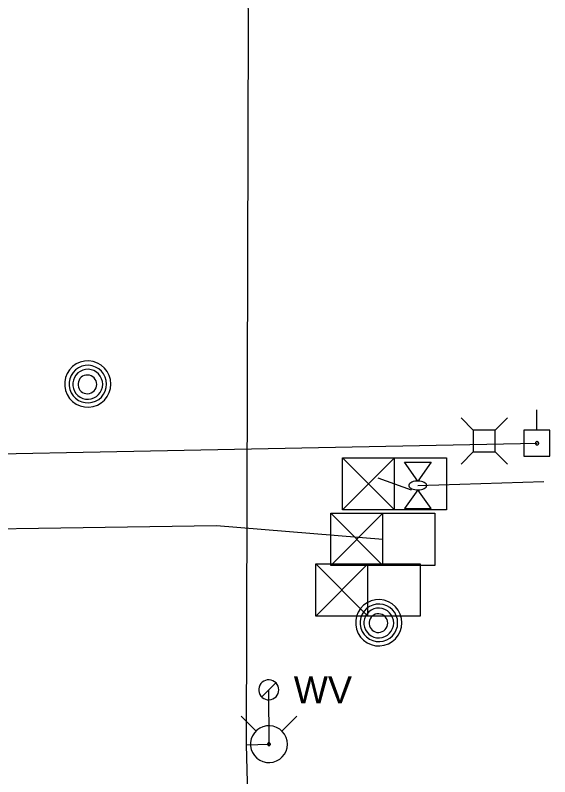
# Model space of a CAD drawing. Extents: x 600849 to 606371, y 330010 to 403088.
# Drawn here: x 602122.2 to 602198.3, y 368425 to 368533.5 of the extents above; entities that cross this region are included whole.
import ezdxf

# ---------------------------------------------------------------- set-up
doc = ezdxf.new("R2010")
doc.units = 0
for name, color, linetype in [('E_SIG', 7, 'Continuous'), ('E_UTL_AG', 7, 'Continuous'), ('E_UTL_AG_Bold', 7, 'Continuous'), ('E_UTL_EPowerPole', 7, 'Continuous'), ('E_UTL_FO_UG', 7, 'Continuous'), ('E_UTL_MH', 7, 'Continuous'), ('E_UTL_Overhead', 7, 'Continuous'), ('E_UTL_T_UG', 7, 'Continuous'), ('E_UTL_W', 7, 'Continuous'), ('E_UTL_W_UG', 7, 'Continuous'), ('E_UTL_WHydrant', 7, 'Continuous')]:
    doc.layers.add(name, color=color, linetype=linetype)

msp = doc.modelspace()

# ---------------------------------------------------------------- linework, layer by layer
at = {"layer": 'E_SIG'}
for points in [[(602168.77, 368462.98), (602168.77, 368470.41)], [(602168.77, 368470.41), (602183.62, 368470.41)], [(602176.19, 368470.41), (602168.77, 368462.98)], [(602168.77, 368470.41), (602176.19, 368462.98)], [(602176.19, 368462.98), (602176.19, 368470.41)], [(602183.62, 368470.41), (602183.62, 368462.98)], [(602176.19, 368466.69), (602176.19, 368466.69)], [(602167.11, 368455.08), (602167.11, 368462.51)], [(602167.11, 368462.51), (602181.96, 368462.51)], [(602174.53, 368462.51), (602167.11, 368455.08)], [(602167.11, 368462.51), (602174.53, 368455.08)], [(602183.62, 368462.98), (602168.77, 368462.98)], [(602174.53, 368455.08), (602174.53, 368462.51)], [(602181.96, 368462.51), (602181.96, 368455.08)], [(602174.53, 368458.8), (602174.53, 368458.8)], [(602165, 368447.85), (602165, 368455.28)], [(602165, 368455.28), (602179.85, 368455.28)], [(602172.42, 368455.28), (602165, 368447.85)], [(602165, 368455.28), (602172.42, 368447.85)], [(602181.96, 368455.08), (602167.11, 368455.08)], [(602172.42, 368447.85), (602172.42, 368455.28)], [(602179.85, 368455.28), (602179.85, 368447.85)], [(602172.42, 368451.56), (602172.42, 368451.56)], [(602179.85, 368447.85), (602165, 368447.85)]]:
    msp.add_lwpolyline(points, dxfattribs=at)
at = {"layer": 'E_UTL_AG'}
for points in [[(602177.6, 368469.77), (602181.41, 368469.77)], [(602179.51, 368467.1), (602177.6, 368469.77)], [(602181.41, 368469.77), (602179.51, 368467.1)], [(602180.78, 368466.47), (602180.75, 368466.59), (602180.69, 368466.71), (602180.58, 368466.81), (602180.43, 368466.91), (602180.24, 368466.99), (602180.04, 368467.05), (602179.81, 368467.09), (602179.57, 368467.1), (602179.33, 368467.1), (602179.09, 368467.07), (602178.87, 368467.02), (602178.68, 368466.95), (602178.51, 368466.86), (602178.38, 368466.76), (602178.29, 368466.65), (602178.24, 368466.53), (602178.24, 368466.41), (602178.29, 368466.29), (602178.38, 368466.18), (602178.51, 368466.08), (602178.68, 368465.99), (602178.87, 368465.92), (602179.09, 368465.87), (602179.33, 368465.84), (602179.57, 368465.83), (602179.81, 368465.85), (602180.04, 368465.89), (602180.24, 368465.95), (602180.43, 368466.03), (602180.58, 368466.13), (602180.69, 368466.23), (602180.75, 368466.35), (602180.78, 368466.47)], [(602179.51, 368465.83), (602177.6, 368463.17)], [(602181.41, 368463.17), (602179.51, 368465.83)], [(602177.6, 368463.17), (602181.41, 368463.17)]]:
    msp.add_lwpolyline(points, dxfattribs=at)
at = {"layer": 'E_UTL_AG_Bold'}
for points in [[(602187.42, 368474.35), (602185.67, 368476.1)], [(602190.52, 368474.35), (602192.27, 368476.1)], [(602190.52, 368474.35), (602187.42, 368474.35)], [(602187.42, 368474.35), (602187.42, 368471.25)], [(602190.52, 368471.25), (602190.52, 368474.35)], [(602187.42, 368471.25), (602185.67, 368469.5)], [(602187.42, 368471.25), (602190.52, 368471.25)], [(602190.52, 368471.25), (602192.27, 368469.5)]]:
    msp.add_lwpolyline(points, dxfattribs=at)
at = {"layer": 'E_UTL_EPowerPole'}
for points in [[(602196.47, 368474.32), (602196.47, 368477.22)], [(602198.31, 368474.32), (602194.62, 368474.32)], [(602194.62, 368474.32), (602194.62, 368470.62)], [(602198.31, 368470.62), (602198.31, 368474.32)], [(602196.74, 368472.47), (602196.73, 368472.52), (602196.72, 368472.56), (602196.7, 368472.6), (602196.67, 368472.64), (602196.64, 368472.67), (602196.6, 368472.69), (602196.55, 368472.7), (602196.51, 368472.71), (602196.46, 368472.71), (602196.42, 368472.7), (602196.38, 368472.68), (602196.34, 368472.65), (602196.31, 368472.62), (602196.29, 368472.58), (602196.27, 368472.54), (602196.26, 368472.5), (602196.26, 368472.45), (602196.27, 368472.41), (602196.29, 368472.36), (602196.31, 368472.33), (602196.34, 368472.29), (602196.38, 368472.27), (602196.42, 368472.25), (602196.46, 368472.24), (602196.51, 368472.23), (602196.55, 368472.24), (602196.6, 368472.26), (602196.64, 368472.28), (602196.67, 368472.31), (602196.7, 368472.34), (602196.72, 368472.38), (602196.73, 368472.43), (602196.74, 368472.47)], [(602194.62, 368470.62), (602198.31, 368470.62)]]:
    msp.add_lwpolyline(points, dxfattribs=at)
at = {"layer": 'E_UTL_FO_UG'}
msp.add_lwpolyline([(602179.51, 368466.47), (602197.46, 368467.05)], dxfattribs=at)
at = {"layer": 'E_UTL_MH'}
for points in [[(602135.81, 368480.91), (602135.75, 368481.54), (602135.57, 368482.14), (602135.29, 368482.7), (602134.9, 368483.19), (602134.42, 368483.6), (602133.88, 368483.91), (602133.29, 368484.12), (602132.67, 368484.21), (602132.04, 368484.18), (602131.43, 368484.03), (602130.86, 368483.77), (602130.35, 368483.41), (602129.92, 368482.95), (602129.58, 368482.42), (602129.34, 368481.84), (602129.22, 368481.23), (602129.22, 368480.6), (602129.34, 368479.98), (602129.58, 368479.4), (602129.92, 368478.87), (602130.35, 368478.42), (602130.86, 368478.05), (602131.43, 368477.79), (602132.04, 368477.65), (602132.67, 368477.62), (602133.29, 368477.71), (602133.88, 368477.91), (602134.42, 368478.22), (602134.9, 368478.63), (602135.29, 368479.13), (602135.57, 368479.69), (602135.75, 368480.29), (602135.81, 368480.91)], [(602135.19, 368480.91), (602135.15, 368481.41), (602135, 368481.9), (602134.77, 368482.35), (602134.45, 368482.75), (602134.07, 368483.09), (602133.63, 368483.34), (602133.15, 368483.51), (602132.64, 368483.58), (602132.14, 368483.56), (602131.64, 368483.44), (602131.18, 368483.23), (602130.76, 368482.93), (602130.41, 368482.56), (602130.14, 368482.13), (602129.95, 368481.66), (602129.85, 368481.16), (602129.85, 368480.65), (602129.95, 368480.15), (602130.14, 368479.68), (602130.41, 368479.25), (602130.76, 368478.88), (602131.18, 368478.59), (602131.64, 368478.38), (602132.14, 368478.26), (602132.64, 368478.23), (602133.15, 368478.31), (602133.63, 368478.47), (602134.07, 368478.73), (602134.45, 368479.06), (602134.77, 368479.46), (602135, 368479.91), (602135.15, 368480.4), (602135.19, 368480.91)], [(602134.63, 368480.88), (602134.59, 368481.28), (602134.48, 368481.67), (602134.29, 368482.03), (602134.04, 368482.35), (602133.74, 368482.61), (602133.39, 368482.82), (602133, 368482.95), (602132.6, 368483.01), (602132.2, 368482.99), (602131.81, 368482.89), (602131.44, 368482.72), (602131.11, 368482.49), (602130.83, 368482.2), (602130.61, 368481.85), (602130.46, 368481.48), (602130.38, 368481.08), (602130.38, 368480.68), (602130.46, 368480.28), (602130.61, 368479.9), (602130.83, 368479.56), (602131.11, 368479.27), (602131.44, 368479.04), (602131.81, 368478.87), (602132.2, 368478.77), (602132.6, 368478.75), (602133, 368478.81), (602133.39, 368478.94), (602133.74, 368479.14), (602134.04, 368479.41), (602134.29, 368479.73), (602134.48, 368480.09), (602134.59, 368480.48), (602134.63, 368480.88)], [(602133.78, 368480.86), (602133.75, 368481.12), (602133.68, 368481.36), (602133.56, 368481.58), (602133.41, 368481.78), (602133.22, 368481.95), (602133, 368482.08), (602132.76, 368482.16), (602132.51, 368482.19), (602132.25, 368482.18), (602132.01, 368482.12), (602131.78, 368482.02), (602131.57, 368481.87), (602131.4, 368481.69), (602131.26, 368481.47), (602131.17, 368481.24), (602131.12, 368480.99), (602131.12, 368480.74), (602131.17, 368480.49), (602131.26, 368480.25), (602131.4, 368480.04), (602131.57, 368479.86), (602131.78, 368479.71), (602132.01, 368479.61), (602132.25, 368479.55), (602132.51, 368479.53), (602132.76, 368479.57), (602133, 368479.65), (602133.22, 368479.78), (602133.41, 368479.94), (602133.56, 368480.14), (602133.68, 368480.37), (602133.75, 368480.61), (602133.78, 368480.86)], [(602177.26, 368446.9), (602177.2, 368447.53), (602177.02, 368448.13), (602176.74, 368448.69), (602176.35, 368449.18), (602175.87, 368449.59), (602175.33, 368449.91), (602174.74, 368450.11), (602174.12, 368450.2), (602173.49, 368450.17), (602172.88, 368450.02), (602172.31, 368449.76), (602171.8, 368449.4), (602171.37, 368448.94), (602171.03, 368448.42), (602170.79, 368447.83), (602170.67, 368447.22), (602170.67, 368446.59), (602170.79, 368445.98), (602171.03, 368445.39), (602171.37, 368444.86), (602171.8, 368444.41), (602172.31, 368444.05), (602172.88, 368443.79), (602173.49, 368443.64), (602174.12, 368443.61), (602174.74, 368443.7), (602175.33, 368443.9), (602175.87, 368444.22), (602176.35, 368444.63), (602176.74, 368445.12), (602177.02, 368445.68), (602177.2, 368446.28), (602177.26, 368446.9)], [(602176.64, 368446.9), (602176.6, 368447.41), (602176.45, 368447.9), (602176.22, 368448.35), (602175.9, 368448.75), (602175.52, 368449.08), (602175.08, 368449.34), (602174.6, 368449.5), (602174.1, 368449.57), (602173.59, 368449.55), (602173.09, 368449.43), (602172.63, 368449.22), (602172.21, 368448.92), (602171.86, 368448.56), (602171.59, 368448.13), (602171.4, 368447.65), (602171.3, 368447.15), (602171.3, 368446.65), (602171.4, 368446.15), (602171.59, 368445.67), (602171.86, 368445.25), (602172.21, 368444.88), (602172.63, 368444.58), (602173.09, 368444.37), (602173.59, 368444.25), (602174.1, 368444.23), (602174.6, 368444.3), (602175.08, 368444.47), (602175.52, 368444.72), (602175.9, 368445.05), (602176.22, 368445.45), (602176.45, 368445.91), (602176.6, 368446.39), (602176.64, 368446.9)], [(602176.08, 368446.87), (602176.04, 368447.27), (602175.93, 368447.66), (602175.74, 368448.02), (602175.49, 368448.34), (602175.19, 368448.61), (602174.84, 368448.81), (602174.45, 368448.94), (602174.05, 368449), (602173.65, 368448.98), (602173.26, 368448.88), (602172.89, 368448.72), (602172.56, 368448.48), (602172.28, 368448.19), (602172.06, 368447.85), (602171.91, 368447.47), (602171.83, 368447.07), (602171.83, 368446.67), (602171.91, 368446.27), (602172.06, 368445.9), (602172.28, 368445.56), (602172.56, 368445.26), (602172.89, 368445.03), (602173.26, 368444.86), (602173.65, 368444.76), (602174.05, 368444.75), (602174.45, 368444.8), (602174.84, 368444.94), (602175.19, 368445.14), (602175.49, 368445.4), (602175.74, 368445.72), (602175.93, 368446.08), (602176.04, 368446.47), (602176.08, 368446.87)], [(602175.23, 368446.86), (602175.2, 368447.11), (602175.13, 368447.35), (602175.01, 368447.58), (602174.86, 368447.78), (602174.67, 368447.94), (602174.45, 368448.07), (602174.21, 368448.15), (602173.96, 368448.19), (602173.7, 368448.17), (602173.46, 368448.12), (602173.23, 368448.01), (602173.02, 368447.86), (602172.85, 368447.68), (602172.71, 368447.47), (602172.62, 368447.23), (602172.57, 368446.98), (602172.57, 368446.73), (602172.62, 368446.48), (602172.71, 368446.25), (602172.85, 368446.03), (602173.02, 368445.85), (602173.23, 368445.7), (602173.46, 368445.6), (602173.7, 368445.54), (602173.96, 368445.53), (602174.21, 368445.56), (602174.45, 368445.64), (602174.67, 368445.77), (602174.86, 368445.94), (602175.01, 368446.14), (602175.13, 368446.36), (602175.2, 368446.6), (602175.23, 368446.86)]]:
    msp.add_lwpolyline(points, dxfattribs=at)
at = {"layer": 'E_UTL_Overhead'}
for points in [[(602057.62, 368469.75), (602196.5, 368472.47)], [(602173.8, 368467.54), (602178.58, 368465.85)]]:
    msp.add_lwpolyline(points, dxfattribs=at)
at = {"layer": 'E_UTL_T_UG'}
msp.add_lwpolyline([(602056.51, 368455.04), (602062.48, 368461.29), (602093.77, 368459.91), (602150.82, 368460.75), (602174.53, 368458.8)], dxfattribs=at)
at = {"layer": 'E_UTL_W'}
for points in [[(602159.71, 368437.35), (602159.68, 368437.62), (602159.61, 368437.88), (602159.48, 368438.12), (602159.32, 368438.33), (602159.11, 368438.51), (602158.88, 368438.65), (602158.62, 368438.73), (602158.35, 368438.77), (602158.08, 368438.76), (602157.82, 368438.7), (602157.57, 368438.58), (602157.35, 368438.43), (602157.16, 368438.23), (602157.02, 368438), (602156.92, 368437.75), (602156.87, 368437.48), (602156.87, 368437.21), (602156.92, 368436.95), (602157.02, 368436.7), (602157.16, 368436.47), (602157.35, 368436.27), (602157.57, 368436.11), (602157.82, 368436), (602158.08, 368435.94), (602158.35, 368435.92), (602158.62, 368435.96), (602158.88, 368436.05), (602159.11, 368436.19), (602159.32, 368436.37), (602159.48, 368436.58), (602159.61, 368436.82), (602159.68, 368437.08), (602159.71, 368437.35)], [(602157.28, 368436.34), (602159.29, 368438.36)]]:
    msp.add_lwpolyline(points, dxfattribs=at)
at = {"layer": 'E_UTL_W_UG'}
for points in [[(602152.75, 366995.85), (602154.04, 367120.41), (602154.82, 367274.91), (602154.85, 367280.06), (602155.51, 367346.25), (602155.3, 367427.76), (602153.59, 367525.35), (602155.62, 367569.03), (602154.98, 367573.69), (602152.27, 367596.21), (602153.25, 367736.28), (602154.14, 367843.75), (602155.2, 367981.06), (602156.64, 368132.29), (602156.41, 368137.78), (602158.61, 368205.69), (602157.53, 368347.32), (602155.12, 368429.53), (602155.41, 368532.9), (602154.38, 368609.08)], [(602155.12, 368429.53), (602158.32, 368429.61), (602158.28, 368437.35)]]:
    msp.add_lwpolyline(points, dxfattribs=at)
at = {"layer": 'E_UTL_WHydrant'}
for points in [[(602156.48, 368431.44), (602154.34, 368433.58)], [(602160.15, 368431.44), (602162.29, 368433.58)], [(602160.94, 368429.61), (602160.89, 368430.1), (602160.75, 368430.58), (602160.52, 368431.03), (602160.21, 368431.42), (602159.84, 368431.74), (602159.41, 368431.99), (602158.93, 368432.16), (602158.44, 368432.23), (602157.94, 368432.2), (602157.46, 368432.09), (602157, 368431.88), (602156.6, 368431.59), (602156.25, 368431.23), (602155.98, 368430.81), (602155.8, 368430.35), (602155.7, 368429.86), (602155.7, 368429.36), (602155.8, 368428.87), (602155.98, 368428.41), (602156.25, 368427.99), (602156.6, 368427.63), (602157, 368427.34), (602157.46, 368427.13), (602157.94, 368427.01), (602158.44, 368426.99), (602158.93, 368427.06), (602159.41, 368427.22), (602159.84, 368427.47), (602160.21, 368427.8), (602160.52, 368428.19), (602160.75, 368428.63), (602160.89, 368429.11), (602160.94, 368429.61)], [(602158.52, 368429.61), (602158.51, 368429.65), (602158.5, 368429.68), (602158.48, 368429.72), (602158.46, 368429.75), (602158.43, 368429.77), (602158.4, 368429.79), (602158.36, 368429.8), (602158.33, 368429.81), (602158.29, 368429.81), (602158.25, 368429.8), (602158.22, 368429.78), (602158.18, 368429.76), (602158.16, 368429.73), (602158.14, 368429.7), (602158.12, 368429.66), (602158.12, 368429.63), (602158.12, 368429.59), (602158.12, 368429.55), (602158.14, 368429.52), (602158.16, 368429.48), (602158.18, 368429.46), (602158.22, 368429.43), (602158.25, 368429.42), (602158.29, 368429.41), (602158.33, 368429.41), (602158.36, 368429.41), (602158.4, 368429.42), (602158.43, 368429.44), (602158.46, 368429.47), (602158.48, 368429.5), (602158.5, 368429.53), (602158.51, 368429.57), (602158.52, 368429.61)]]:
    msp.add_lwpolyline(points, dxfattribs=at)

# ---------------------------------------------------------------- texts
at = {"layer": 'E_UTL_W'}
msp.add_text('WV', height=3.85, dxfattribs=at).set_placement((602161.85, 368435.42))

doc.saveas('drawing.dxf')
